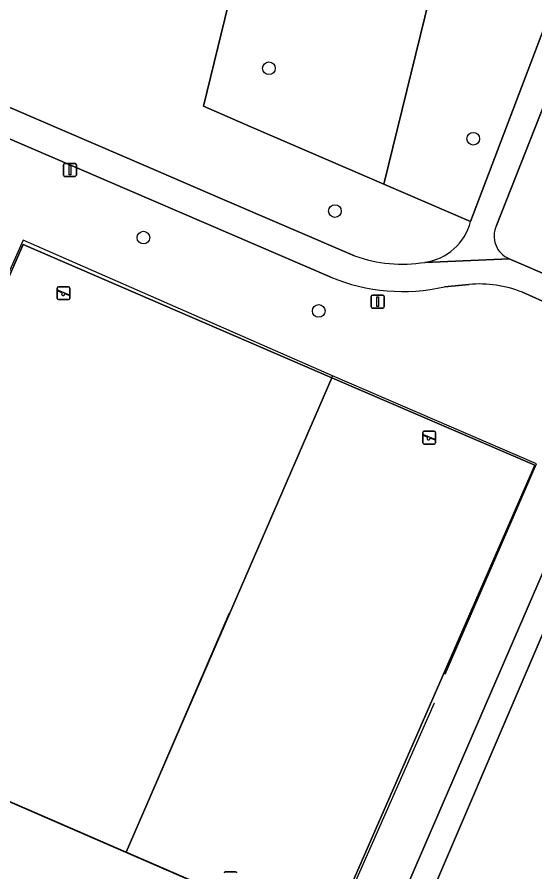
# Model space of a CAD drawing. Extents: x 162803 to 163818, y 381639 to 382475.
# Drawn here: x 163617.9 to 163657.9, y 381933.1 to 381999.1 of the extents above; entities that cross this region are included whole.
import ezdxf

# ---------------------------------------------------------------- set-up
doc = ezdxf.new("R2010")
doc.units = 0
for name, color, linetype in [('IMGEO_Boom', 7, 'Continuous'), ('IMGEO_Groenvoorziening', 7, 'Continuous'), ('IMGEO_Hek', 7, 'Continuous'), ('IMGEO_Lichtmast', 7, 'Continuous'), ('IMGEO_Speelvoorziening', 7, 'Continuous'), ('IMGEO_Voetpad_gesloten', 7, 'Continuous')]:
    doc.layers.add(name, color=color, linetype=linetype)

msp = doc.modelspace()

# ---------------------------------------------------------------- linework, layer by layer
at = {"layer": 'IMGEO_Boom'}
for centre in [(163637.355, 381995.186), (163653.158, 381989.74), (163642.461, 381984.149), (163627.652, 381982.095), (163641.206, 381976.426)]:
    msp.add_circle(centre, 0.489, dxfattribs=at)
at = {"layer": 'IMGEO_Groenvoorziening'}
for points in [[(163666.215, 382018.231), (163658.284, 382020.151), (163654.772, 382021.002), (163651.195, 382006.406), (163646.249, 381986.222), (163652.952, 381983.328), (163659.287, 382000)], [(163700.779, 381955.649), (163702.07, 381958.48), (163667.907, 381973.014), (163662.341, 381960.061), (163667.469, 381957.861), (163665.576, 381953.533), (163660.418, 381955.866), (163646.516, 381923.468), (163679.56, 381908.86), (163680.262, 381910.409)]]:
    msp.add_lwpolyline(points, close=True, dxfattribs=at)
for points in [[(163728.935, 382002.916), (163716.869, 382005.726), (163713.622, 382002.937), (163713.9, 382002.85), (163714.644, 382002.449), (163714.366, 382002.031), (163713.719, 382002.38), (163712.547, 382002.668), (163710.81, 382003.157), (163708.747, 382003.658), (163673.37, 382012.241), (163670.04, 382013.049), (163669.198, 382010.634), (163666.081, 382011.701), (163661.664, 382000), (163654.948, 381983.029)], [(163646.249, 381986.222), (163635.961, 381990.663), (163632.281, 381992.245), (163635.601, 382005.793), (163623.164, 382010.056), (163615.267, 382000), (163615.009, 381999.672), (163611.174, 381994.789), (163628.032, 381987.54), (163633.59, 381985.15), (163643.98, 381980.682)], [(163644.197, 382002.846), (163635.601, 382005.793), (163632.281, 381992.245), (163635.961, 381990.663), (163646.249, 381986.222), (163651.195, 382006.406)], [(163655.943, 381980.464), (163706.097, 381958.919), (163707.124, 381961.356), (163707.687, 381961.113), (163707.082, 381959.684), (163714.318, 381956.547), (163714.99, 381958.37), (163715.606, 381958.143), (163715.612, 381958.161), (163730.206, 382000.382)], [(163642.151, 381979.031), (163616.748, 381989.957), (163615.949, 381990.012), (163606.539, 381968.709), (163609.289, 381967.547), (163611.723, 381966.477), (163618.346, 381981.55), (163642.221, 381971.267), (163657.906, 381964.511), (163641.876, 381927.839), (163626.309, 381934.587), (163602.191, 381945.041), (163610.938, 381964.607), (163608.361, 381965.81), (163605.722, 381966.902), (163595.028, 381942.484), (163593.33, 381938.684), (163634.908, 381920.749)], [(163652.952, 381983.328), (163646.249, 381986.222)], [(163652.825, 381978.472), (163650.932, 381978.291)], [(163640.727, 381915.155), (163643.466, 381921.436), (163644.659, 381924.189), (163666.137, 381973.747), (163656.954, 381977.865)]]:
    msp.add_lwpolyline(points, dxfattribs=at)
for centre, radius, start, end in [((163648.82, 381984.413), 4.272, 277.93635, 345.28653), ((163656.642, 381982.211), 1.882, 154.22692, 248.17704), ((163647.675, 381991.071), 11.026, 250.42294, 279.05502), ((163647.709, 381992.516), 14.585, 247.59978, 282.76603), ((163653.636, 381969.641), 8.868, 68.02801, 95.24581)]:
    msp.add_arc(centre, radius, start, end, dxfattribs=at)
at = {"layer": 'IMGEO_Hek'}
for points in [[(163642.28, 381971.403), (163618.344, 381981.891), (163611.551, 381966.659)], [(163642.28, 381971.403), (163642.118, 381971.031), (163635.246, 381955.228)], [(163650.989, 381948.359), (163658.033, 381964.616), (163642.28, 381971.403)], [(163626.294, 381934.551), (163602.046, 381945.08), (163610.436, 381964.16)], [(163626.294, 381934.551), (163626.378, 381934.746), (163634.298, 381953.08)], [(163650.121, 381946.111), (163642.009, 381927.724), (163626.294, 381934.551)]]:
    msp.add_lwpolyline(points, dxfattribs=at)
at = {"layer": 'IMGEO_Lichtmast'}
for p, q in [((163621.473, 381986.929), (163621.473, 381987.729)), ((163621.473, 381987.729), (163621.473, 381986.929)), ((163621.573, 381987.829), (163622.363, 381987.829)), ((163622.363, 381987.829), (163621.573, 381987.829)), ((163622.463, 381987.729), (163622.463, 381986.929)), ((163622.463, 381986.929), (163622.463, 381987.729)), ((163622.363, 381986.829), (163621.573, 381986.829)), ((163621.573, 381986.829), (163622.363, 381986.829)), ((163645.265, 381976.752), (163645.265, 381977.552)), ((163645.265, 381977.552), (163645.265, 381976.752)), ((163645.365, 381977.652), (163646.155, 381977.652)), ((163646.155, 381977.652), (163645.365, 381977.652)), ((163646.255, 381977.552), (163646.255, 381976.752)), ((163646.255, 381976.752), (163646.255, 381977.552)), ((163646.155, 381976.652), (163645.365, 381976.652)), ((163645.365, 381976.652), (163646.155, 381976.652))]:
    msp.add_line(p, q, dxfattribs=at)
for points in [[(163621.893, 381987.704), (163622.043, 381987.704), (163622.043, 381986.954), (163621.893, 381986.954), (163621.893, 381987.704)], [(163645.685, 381977.527), (163645.835, 381977.527), (163645.835, 381976.777), (163645.685, 381976.777), (163645.685, 381977.527)]]:
    msp.add_lwpolyline(points, dxfattribs=at)
for centre, start, end in [((163621.573, 381987.729), 90, 180), ((163621.573, 381987.729), 90, 180), ((163622.363, 381987.729), 0, 90), ((163622.363, 381987.729), 360, 90), ((163621.573, 381986.929), 180, 270), ((163621.573, 381986.929), 180, 270), ((163622.363, 381986.929), 270, 0), ((163622.363, 381986.929), 270, 0), ((163645.365, 381977.552), 90, 180), ((163645.365, 381977.552), 90, 180), ((163646.155, 381977.552), 0, 90), ((163646.155, 381977.552), 360, 90), ((163645.365, 381976.752), 180, 270), ((163645.365, 381976.752), 180, 270), ((163646.155, 381976.752), 270, 0), ((163646.155, 381976.752), 270, 0)]:
    msp.add_arc(centre, 0.1, start, end, dxfattribs=at)
at = {"layer": 'IMGEO_Speelvoorziening'}
for p, q in [((163620.975, 381977.399), (163620.975, 381978.199)), ((163620.975, 381978.199), (163620.975, 381977.399)), ((163621.358, 381977.827), (163621.019, 381977.964)), ((163621.044, 381978.024), (163621.92, 381977.671)), ((163621.075, 381978.299), (163621.865, 381978.299)), ((163621.865, 381978.299), (163621.075, 381978.299)), ((163621.965, 381978.199), (163621.965, 381977.399)), ((163621.965, 381977.399), (163621.965, 381978.199)), ((163621.865, 381977.299), (163621.075, 381977.299)), ((163621.075, 381977.299), (163621.865, 381977.299)), ((163621.896, 381977.611), (163621.556, 381977.748)), ((163649.243, 381966.238), (163649.243, 381967.038)), ((163649.243, 381967.038), (163649.243, 381966.238)), ((163649.626, 381966.666), (163649.287, 381966.803)), ((163649.312, 381966.863), (163650.188, 381966.51)), ((163649.343, 381967.138), (163650.133, 381967.138)), ((163650.133, 381967.138), (163649.343, 381967.138)), ((163650.233, 381967.038), (163650.233, 381966.238)), ((163650.233, 381966.238), (163650.233, 381967.038)), ((163650.133, 381966.138), (163649.343, 381966.138)), ((163649.343, 381966.138), (163650.133, 381966.138)), ((163650.164, 381966.45), (163649.824, 381966.587)), ((163633.98, 381933.063), (163634.77, 381933.063)), ((163634.77, 381933.063), (163633.98, 381933.063))]:
    msp.add_line(p, q, dxfattribs=at)
for centre, radius, start, end in [((163621.075, 381978.199), 0.1, 90, 180), ((163621.075, 381978.199), 0.1, 90, 180), ((163621.032, 381977.994), 0.0327, 68.07798, 248.07798), ((163621.865, 381978.199), 0.1, 0, 90), ((163621.865, 381978.199), 0.1, 360, 90), ((163621.075, 381977.399), 0.1, 180, 270), ((163621.075, 381977.399), 0.1, 180, 270), ((163621.437, 381977.737), 0.12, 130.99278, 5.16318), ((163621.865, 381977.399), 0.1, 270, 0), ((163621.865, 381977.399), 0.1, 270, 0), ((163621.908, 381977.641), 0.0327, 248.07798, 68.07798), ((163649.343, 381967.038), 0.1, 90, 180), ((163649.343, 381967.038), 0.1, 90, 180), ((163649.3, 381966.833), 0.0327, 68.07798, 248.07798), ((163650.133, 381967.038), 0.1, 0, 90), ((163650.133, 381967.038), 0.1, 360, 90), ((163649.343, 381966.238), 0.1, 180, 270), ((163649.343, 381966.238), 0.1, 180, 270), ((163649.705, 381966.576), 0.12, 130.99278, 5.16318), ((163650.133, 381966.238), 0.1, 270, 0), ((163650.133, 381966.238), 0.1, 270, 0), ((163650.176, 381966.48), 0.0327, 248.07798, 68.07798), ((163633.98, 381932.963), 0.1, 90, 180), ((163633.98, 381932.963), 0.1, 90, 180), ((163634.77, 381932.963), 0.1, 0, 90), ((163634.77, 381932.963), 0.1, 360, 90)]:
    msp.add_arc(centre, radius, start, end, dxfattribs=at)
at = {"layer": 'IMGEO_Voetpad_gesloten'}
for points in [[(163666.081, 382011.701), (163668.349, 382017.714), (163666.215, 382018.231), (163659.287, 382000), (163652.952, 381983.328)], [(163654.948, 381983.029), (163661.664, 382000), (163666.081, 382011.701)], [(163643.98, 381980.682), (163633.59, 381985.15), (163628.032, 381987.54), (163611.174, 381994.789), (163610.988, 381994.552)], [(163609.59, 381993.309), (163609.476, 381992.911), (163609.934, 381992.888), (163616.748, 381989.957), (163642.151, 381979.031)], [(163655.943, 381980.464), (163649.41, 381980.182)], [(163649.41, 381980.182), (163655.943, 381980.464)], [(163656.954, 381977.865), (163666.137, 381973.747), (163667.907, 381973.014), (163702.07, 381958.48), (163713.839, 381953.211), (163713.852, 381953.247), (163714.611, 381955.275), (163706.606, 381958.7), (163706.097, 381958.919), (163655.943, 381980.464)], [(163650.932, 381978.291), (163652.825, 381978.472)]]:
    msp.add_lwpolyline(points, dxfattribs=at)
for points in [[(163642.221, 381971.267), (163618.346, 381981.55), (163611.723, 381966.477), (163610.938, 381964.607), (163602.191, 381945.041), (163626.309, 381934.587)], [(163660.418, 381955.866), (163662.341, 381960.061), (163667.907, 381973.014), (163666.137, 381973.747), (163644.659, 381924.189), (163643.466, 381921.436), (163640.727, 381915.155), (163641.812, 381912.669), (163643.765, 381917.14), (163645.32, 381920.717), (163646.516, 381923.468)], [(163657.906, 381964.511), (163642.221, 381971.267), (163626.309, 381934.587), (163641.876, 381927.839)]]:
    msp.add_lwpolyline(points, close=True, dxfattribs=at)
for centre, radius, start, end in [((163648.82, 381984.413), 4.272, 277.93635, 345.28653), ((163656.642, 381982.211), 1.882, 154.22692, 248.17704), ((163647.675, 381991.071), 11.026, 250.42294, 279.05502), ((163647.709, 381992.516), 14.585, 247.59978, 282.76603), ((163653.636, 381969.641), 8.868, 68.02801, 95.24581)]:
    msp.add_arc(centre, radius, start, end, dxfattribs=at)

doc.saveas('drawing.dxf')
